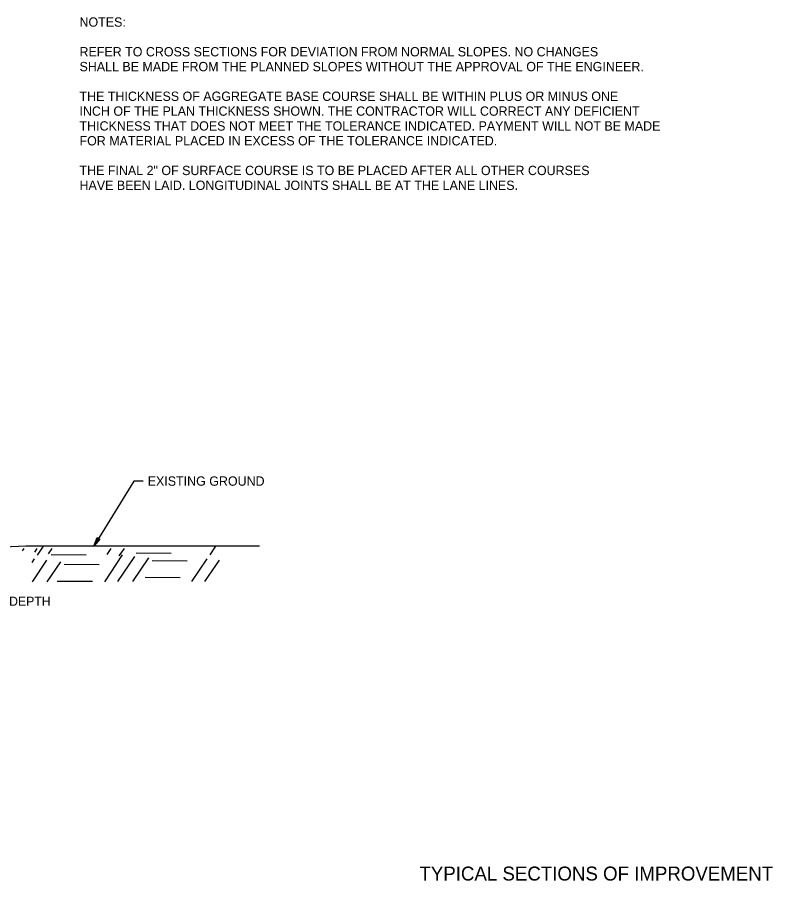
# Model space of a CAD drawing. Extents: x 1734743 to 1735935, y 759845 to 763831.
# Drawn here: x 1735783.2 to 1735831.9, y 762138.7 to 762194.3 of the extents above; entities that cross this region are included whole.
import ezdxf

# ---------------------------------------------------------------- set-up
doc = ezdxf.new("R2010")
doc.units = 0
for name, color, linetype in [('1', 7, 'Continuous'), ('10', 7, 'Continuous'), ('19', 7, 'Continuous'), ('20', 7, 'Continuous'), ('G-ANNO-TEXT', 7, 'Continuous')]:
    doc.layers.add(name, color=color, linetype=linetype)

msp = doc.modelspace()

# ---------------------------------------------------------------- linework, layer by layer
at = {"layer": '19'}
for p, q in [((1735784.479, 762159.688), (1735784.871, 762160.271)), ((1735795.609, 762159.699), (1735795.99, 762160.273)), ((1735783.512, 762159.964), (1735783.618, 762160.114)), ((1735784.306, 762159.872), (1735784.472, 762160.117)), ((1735785.202, 762159.78), (1735785.428, 762160.119)), ((1735785.368, 762159.728), (1735787.628, 762159.706)), ((1735788.817, 762157.975), (1735789.969, 762159.696)), ((1735788.966, 762159.725), (1735789.228, 762160.12)), ((1735789.672, 762157.978), (1735790.764, 762159.604)), ((1735789.761, 762159.633), (1735790.092, 762160.121)), ((1735790.845, 762159.829), (1735793.106, 762159.817)), ((1735784.14, 762159.221), (1735784.294, 762159.446)), ((1735784.162, 762157.972), (1735785.088, 762159.354)), ((1735785.117, 762157.974), (1735785.984, 762159.262)), ((1735786.208, 762159.098), (1735788.468, 762159.077)), ((1735790.627, 762157.98), (1735791.659, 762159.512)), ((1735791.873, 762159.34), (1735794.143, 762159.327)), ((1735794.427, 762157.981), (1735795.423, 762159.457)), ((1735795.282, 762157.983), (1735796.218, 762159.365)), ((1735785.755, 762158.019), (1735788.026, 762158.006)), ((1735791.431, 762158.269), (1735793.69, 762158.248))]:
    msp.add_line(p, q, dxfattribs=at)
msp.add_lwpolyline([(1735798.8, 762160.271), (1735783.729, 762160.271), (1735772.478, 762159.75), (1735763.517, 762160.049), (1735755.399, 762161.607), (1735748.929, 762161.681), (1735748.929, 762161.681), (1735742.446, 762162.697), (1735737.711, 762164.033), (1735730.626, 762164.318), (1735717.293, 762164.318)], dxfattribs=at)
at = {"layer": '20'}
for p, q in [((1735788.107, 762160.259), (1735788.331, 762160.826)), ((1735788.509, 762160.716), (1735788.107, 762160.259)), ((1735788.181, 762160.4), (1735788.374, 762160.793)), ((1735788.468, 762160.737), (1735788.204, 762160.388)), ((1735788.331, 762160.826), (1735788.509, 762160.716))]:
    msp.add_line(p, q, dxfattribs=at)
msp.add_lwpolyline([(1735791.29, 762164.458), (1735790.69, 762164.458), (1735788.107, 762160.259)], dxfattribs=at)

# ---------------------------------------------------------------- texts
at = {"layer": '1'}
for s, p in [('NOTES:', (1735787.194, 762193.73)), ('REFER TO CROSS SECTIONS FOR DEVIATION FROM NORMAL SLOPES. NO CHANGES', (1735787.194, 762191.818)), ('SHALL BE MADE FROM THE PLANNED SLOPES WITHOUT THE APPROVAL OF THE ENGINEER.', (1735787.194, 762190.862)), ('THE THICKNESS OF AGGREGATE BASE COURSE SHALL BE WITHIN PLUS OR MINUS ONE', (1735787.194, 762188.95)), ('INCH OF THE PLAN THICKNESS SHOWN. THE CONTRACTOR WILL CORRECT ANY DEFICIENT', (1735787.194, 762187.994)), ('THICKNESS THAT DOES NOT MEET THE TOLERANCE INDICATED. PAYMENT WILL NOT BE MADE', (1735787.194, 762187.038)), ('FOR MATERIAL PLACED IN EXCESS OF THE TOLERANCE INDICATED.', (1735787.194, 762186.082)), ('THE FINAL 2" OF SURFACE COURSE IS TO BE PLACED AFTER ALL OTHER COURSES', (1735787.194, 762184.17)), ('HAVE BEEN LAID. LONGITUDINAL JOINTS SHALL BE AT THE LANE LINES.', (1735787.194, 762183.214))]:
    msp.add_text(s, height=0.6, dxfattribs=at).set_placement(p)
at = {"layer": '10'}
msp.add_text('EXISTING GROUND', height=0.6, dxfattribs=at).set_placement((1735791.59, 762164.158))
at = {"layer": '19'}
msp.add_text('(CLASS 7) - VAR. COMPACTED DEPTH', height=0.59001, rotation=360, dxfattribs=at).set_placement((1735770.865, 762156.421))
at = {"layer": 'G-ANNO-TEXT'}
msp.add_text('TYPICAL SECTIONS OF IMPROVEMENT', height=0.9, dxfattribs=at).set_placement((1735809.106, 762138.723))

doc.saveas('drawing.dxf')
